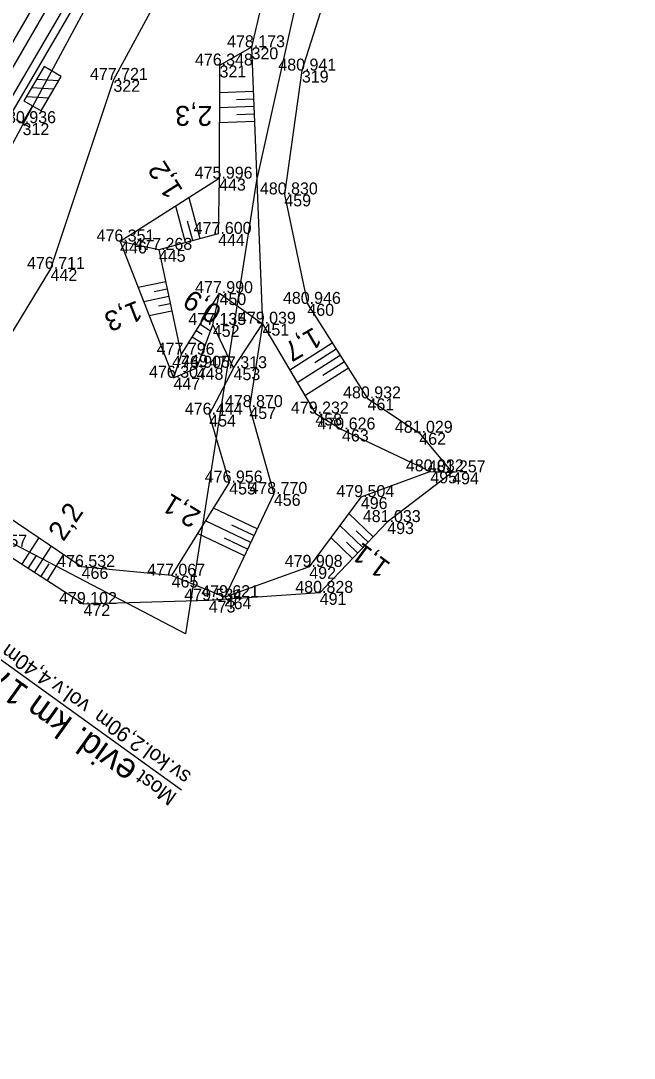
# Model space of a CAD drawing. Extents: x -1234191 to 23050, y -1290331 to -741191.
# Drawn here: x -864486.9 to -864425.4, y -1101503.4 to -1101399.4 of the extents above; entities that cross this region are included whole.
import ezdxf

# ---------------------------------------------------------------- set-up
doc = ezdxf.new("R2010")
doc.units = 0
for name, color, linetype in [('Vrstva 1', 7, 'Continuous'), ('Vrstva 18', 7, 'Continuous'), ('Vrstva 4', 7, 'Continuous'), ('Vrstva 48', 7, 'Continuous'), ('Vrstva 49', 7, 'Continuous'), ('Vrstva 53', 7, 'Continuous'), ('Vrstva 55', 7, 'Continuous'), ('Vrstva 60', 7, 'Continuous'), ('Vrstva 61', 7, 'Continuous'), ('Vrstva 7', 7, 'Continuous')]:
    doc.layers.add(name, color=color, linetype=linetype)

msp = doc.modelspace()

# ---------------------------------------------------------------- linework, layer by layer
at = {"layer": 'Vrstva 1'}
msp.add_lwpolyline([(-864438.45, -1101293.68), (-864445.42, -1101313.38), (-864452.9, -1101332.82), (-864460.67, -1101351.2), (-864471.32, -1101373.82), (-864482.48, -1101395.02), (-864494.11, -1101415.07), (-864504.07, -1101430.96), (-864513.69, -1101445.42), (-864527.39, -1101465.22), (-864539.35, -1101482.21), (-864541.69, -1101485.52), (-864563.06, -1101515.78), (-864582.17, -1101542.86), (-864597.09, -1101563.96), (-864604.42, -1101574.34), (-864621.95, -1101599.15), (-864625.83, -1101604.64), (-864632.37, -1101613.94)], dxfattribs=at)
at = {"layer": 'Vrstva 18'}
msp.add_line((-864470.76, -1101476.56), (-864511.74, -1101447), dxfattribs=at)
at = {"layer": 'Vrstva 4'}
for points in [[(-864325.26, -1101045.53), (-864328.48, -1101049.88), (-864342.89, -1101069.87), (-864356.86, -1101090.26), (-864369.37, -1101110.48), (-864381.95, -1101133.65), (-864392.87, -1101156.85), (-864402.02, -1101179.75), (-864406.32, -1101191.4), (-864413.14, -1101211.41), (-864419.57, -1101231.17), (-864427.01, -1101254.56), (-864433.1, -1101273.57), (-864439.88, -1101293.22), (-864446.72, -1101313.17), (-864454.13, -1101332.5), (-864461.91, -1101350.86), (-864472.5, -1101373.31), (-864483.69, -1101394.55), (-864495.24, -1101414.47), (-864505.34, -1101430.44), (-864511.47, -1101439.18)], [(-864322.92, -1101046.82), (-864326.22, -1101051.41), (-864340.68, -1101071.39), (-864354.43, -1101092.08), (-864366.78, -1101111.91), (-864379.67, -1101135.72), (-864390.3, -1101158.03), (-864399.57, -1101180.63), (-864403.88, -1101192.38), (-864410.47, -1101212.21), (-864416.94, -1101232.08), (-864424.39, -1101255.27), (-864430.58, -1101274.33), (-864437.15, -1101294.02), (-864444.14, -1101313.87), (-864451.61, -1101333.34), (-864459.42, -1101351.7), (-864470, -1101374.43), (-864481.33, -1101395.92), (-864492.95, -1101415.79), (-864502.87, -1101431.75), (-864508.55, -1101440.98)], [(-864436.56, -1101294.47), (-864443.5, -1101314.19), (-864451.03, -1101333.76), (-864458.64, -1101352.28), (-864469.32, -1101374.48), (-864480.8, -1101396.56), (-864492.21, -1101416.13), (-864502.08, -1101432.29), (-864507.59, -1101441.55)]]:
    msp.add_lwpolyline(points, dxfattribs=at)
at = {"layer": 'Vrstva 48'}
for p, q in [((-864463.57, -1101406.48), (-864466.96, -1101406.61)), ((-864463.54, -1101407.23), (-864465.25, -1101407.3)), ((-864463.51, -1101407.98), (-864466.97, -1101408.11)), ((-864463.48, -1101408.73), (-864465.22, -1101408.8)), ((-864463.45, -1101409.48), (-864466.97, -1101409.62)), ((-864468.9, -1101421.24), (-864470.01, -1101417.13)), ((-864470.35, -1101421.63), (-864471.34, -1101417.97)), ((-864469.62, -1101421.43), (-864470.15, -1101419.49)), ((-864472.35, -1101425.56), (-864475.11, -1101426.14)), ((-864472.2, -1101426.29), (-864473.51, -1101426.57)), ((-864472.04, -1101427.02), (-864474.55, -1101427.56)), ((-864471.73, -1101428.49), (-864474, -1101428.97)), ((-864471.89, -1101427.76), (-864473.08, -1101428.01)), ((-864469.28, -1101430.44), (-864468.69, -1101430.8)), ((-864468.88, -1101429.8), (-864467.84, -1101430.46)), ((-864469.68, -1101431.07), (-864468.38, -1101431.89)), ((-864455.64, -1101431.7), (-864459.91, -1101434.41)), ((-864455.24, -1101432.33), (-864457.38, -1101433.69)), ((-864454.84, -1101432.96), (-864459.15, -1101435.7)), ((-864454.43, -1101433.59), (-864456.6, -1101434.97)), ((-864454.03, -1101434.23), (-864458.39, -1101437)), ((-864463.17, -1101450.35), (-864467.57, -1101448.25)), ((-864451.53, -1101451.13), (-864453.99, -1101448.79)), ((-864463.82, -1101451.7), (-864468.36, -1101449.54)), ((-864463.5, -1101451.02), (-864465.73, -1101449.96)), ((-864452.57, -1101452.22), (-864454.89, -1101450)), ((-864486.77, -1101453.93), (-864485.07, -1101451.26)), ((-864464.46, -1101453.06), (-864469.15, -1101450.82)), ((-864464.14, -1101452.38), (-864466.45, -1101451.28)), ((-864453.6, -1101453.3), (-864455.79, -1101451.22)), ((-864452.05, -1101451.68), (-864453.24, -1101450.53)), ((-864485.51, -1101454.73), (-864483.82, -1101452.1)), ((-864453.08, -1101452.76), (-864454.21, -1101451.69)), ((-864486.14, -1101454.33), (-864485.29, -1101453)), ((-864484.25, -1101455.54), (-864482.58, -1101452.94)), ((-864484.88, -1101455.14), (-864484.04, -1101453.83))]:
    msp.add_line(p, q, dxfattribs=at)
at = {"layer": 'Vrstva 49'}
for p, q in [((-864463.74, -1101402.03), (-864462.64, -1101429.76)), ((-864473.03, -1101422.35), (-864476.92, -1101421.51)), ((-864467.62, -1101429.88), (-864466.95, -1101426.69)), ((-864465.54, -1101434.22), (-864462.64, -1101429.76)), ((-864470.8, -1101432.87), (-864471.57, -1101435.18)), ((-864445.81, -1101444.57), (-864443.62, -1101444.67))]:
    msp.add_line(p, q, dxfattribs=at)
for points in [[(-864318.9, -1101047.07), (-864321.58, -1101050.43), (-864338.68, -1101073.34), (-864355, -1101096.37), (-864364.81, -1101112.04), (-864377.07, -1101134.47), (-864387.54, -1101157.65), (-864397.55, -1101181.81), (-864401.23, -1101192.4), (-864408, -1101212.48), (-864414.72, -1101231.75), (-864422.33, -1101255.54), (-864428.47, -1101274.92), (-864431.06, -1101283.53), (-864431.68, -1101285.36), (-864435.53, -1101294.87), (-864442.03, -1101314.05), (-864449.65, -1101334.19), (-864457.91, -1101352.45), (-864468.69, -1101374.99), (-864479.64, -1101396.71), (-864490.45, -1101416.72), (-864500.69, -1101433.39), (-864507.42, -1101441.67)], [(-864320.66, -1101052.33), (-864337.93, -1101074.11), (-864354.14, -1101097.16), (-864363.96, -1101112.63), (-864376.02, -1101135.36), (-864386.18, -1101158.57), (-864398.31, -1101192.51), (-864405.5, -1101214.73), (-864411.8, -1101232.73), (-864421.34, -1101260.5), (-864426.01, -1101275.11), (-864433.75, -1101296), (-864440.52, -1101314.5), (-864447, -1101334.05), (-864449.9, -1101344.31), (-864455.17, -1101358.47), (-864463.43, -1101379.19), (-864477.59, -1101405.3), (-864483.89, -1101424.26), (-864492.76, -1101438.81), (-864498.81, -1101444.44), (-864501.85, -1101446.9), (-864503.7, -1101446.79), (-864503.85, -1101445.96)], [(-864427.99, -1101297.82), (-864435.99, -1101314.36), (-864440.32, -1101320.52), (-864442.49, -1101328.23), (-864441.96, -1101335.53), (-864443.65, -1101345.29), (-864447.57, -1101360.53), (-864450.76, -1101371.21), (-864449.85, -1101376.47), (-864458.69, -1101404.37), (-864460.45, -1101416.79), (-864458.14, -1101427.77), (-864452.11, -1101437.25), (-864446.92, -1101440.7), (-864443.62, -1101444.67), (-864450.13, -1101449.66), (-864456.9, -1101456.76), (-864468.03, -1101457.53), (-864480.59, -1101457.88), (-864489.59, -1101452.12), (-864497.51, -1101446.69), (-864501.67, -1101449.58), (-864504.99, -1101449.09), (-864503.7, -1101446.79)], [(-864455.17, -1101358.47), (-864458.58, -1101379.96), (-864463.74, -1101402.03), (-864466.95, -1101403.86), (-864466.99, -1101415.21), (-864476.92, -1101421.51), (-864471.57, -1101435.18), (-864469.24, -1101434.18), (-864467.62, -1101429.88), (-864465.54, -1101434.22), (-864467.98, -1101438.88), (-864465.98, -1101445.69), (-864471.75, -1101455.03), (-864480.78, -1101454.15), (-864491.58, -1101446.87), (-864498.81, -1101444.44)], [(-864466.99, -1101415.21), (-864467.09, -1101420.75), (-864473.03, -1101422.35), (-864470.8, -1101432.87), (-864466.95, -1101426.69), (-864462.64, -1101429.76), (-864463.96, -1101438.12), (-864461.5, -1101446.83), (-864466.43, -1101457.19), (-864471.75, -1101455.03)], [(-864462.64, -1101429.76), (-864457.34, -1101438.77), (-864454.67, -1101440.37), (-864445.81, -1101444.57), (-864452.78, -1101447.15), (-864457.95, -1101454.15), (-864466.43, -1101457.19)]]:
    msp.add_lwpolyline(points, dxfattribs=at)
at = {"layer": 'Vrstva 53'}
msp.add_lwpolyline([(-864422.69, -1101276.3), (-864437.09, -1101317.32), (-864441.47, -1101329.79), (-864449.01, -1101351.28), (-864463.25, -1101415.41), (-864470.37, -1101460.87), (-864497.03, -1101446.94), (-864523.91, -1101470.64), (-864527.06, -1101476.83), (-864532.4, -1101487.35), (-864533.94, -1101490.38), (-864515.88, -1101507.63), (-864533.94, -1101545.96), (-864537.96, -1101552.3), (-864581.14, -1101580.65), (-864642.06, -1101670.62), (-864682.87, -1101731.69), (-864747.95, -1101843.06)], dxfattribs=at)
at = {"layer": 'Vrstva 55'}
msp.add_lwpolyline([(-864422.69, -1101276.3), (-864449.01, -1101351.28), (-864463.25, -1101415.41), (-864470.37, -1101460.87), (-864497.03, -1101446.94), (-864523.91, -1101470.64), (-864533.94, -1101490.38), (-864515.88, -1101507.63), (-864533.94, -1101545.96), (-864537.96, -1101552.3), (-864581.14, -1101580.65), (-864642.06, -1101670.62), (-864682.87, -1101731.69), (-864747.95, -1101843.06)], dxfattribs=at)
at = {"layer": 'Vrstva 60'}
for p, q in [((-864463.74, -1101402.03), (-864463.74, -1101402.03)), ((-864466.95, -1101403.86), (-864466.95, -1101403.86)), ((-864458.69, -1101404.37), (-864458.69, -1101404.37)), ((-864477.59, -1101405.3), (-864477.59, -1101405.3)), ((-864486.7, -1101409.64), (-864486.7, -1101409.64)), ((-864466.99, -1101415.21), (-864466.99, -1101415.21)), ((-864460.45, -1101416.79), (-864460.45, -1101416.79)), ((-864467.09, -1101420.75), (-864467.09, -1101420.75)), ((-864476.92, -1101421.51), (-864476.92, -1101421.51)), ((-864473.03, -1101422.35), (-864473.03, -1101422.35)), ((-864483.89, -1101424.26), (-864483.89, -1101424.26)), ((-864466.95, -1101426.69), (-864466.95, -1101426.69)), ((-864458.14, -1101427.77), (-864458.14, -1101427.77)), ((-864467.62, -1101429.88), (-864467.62, -1101429.88)), ((-864462.64, -1101429.76), (-864462.64, -1101429.76)), ((-864470.8, -1101432.87), (-864470.8, -1101432.87)), ((-864469.24, -1101434.18), (-864469.24, -1101434.18)), ((-864465.54, -1101434.22), (-864465.54, -1101434.22)), ((-864471.57, -1101435.18), (-864471.57, -1101435.18)), ((-864452.11, -1101437.25), (-864452.11, -1101437.25)), ((-864467.98, -1101438.88), (-864467.98, -1101438.88)), ((-864463.96, -1101438.12), (-864463.96, -1101438.12)), ((-864457.34, -1101438.77), (-864457.34, -1101438.77)), ((-864454.67, -1101440.37), (-864454.67, -1101440.37)), ((-864446.92, -1101440.7), (-864446.92, -1101440.7)), ((-864445.81, -1101444.57), (-864445.81, -1101444.57)), ((-864443.62, -1101444.67), (-864443.62, -1101444.67)), ((-864465.98, -1101445.69), (-864465.98, -1101445.69)), ((-864461.5, -1101446.83), (-864461.5, -1101446.83)), ((-864452.78, -1101447.15), (-864452.78, -1101447.15)), ((-864450.13, -1101449.66), (-864450.13, -1101449.66)), ((-864480.78, -1101454.15), (-864480.78, -1101454.15)), ((-864457.95, -1101454.15), (-864457.95, -1101454.15)), ((-864471.75, -1101455.03), (-864471.75, -1101455.03)), ((-864468.03, -1101457.53), (-864468.03, -1101457.53)), ((-864466.43, -1101457.19), (-864466.43, -1101457.19)), ((-864456.9, -1101456.76), (-864456.9, -1101456.76)), ((-864480.59, -1101457.88), (-864480.59, -1101457.88))]:
    msp.add_line(p, q, dxfattribs=at)
at = {"layer": 'Vrstva 7'}
for p, q in [((-864485.3, -1101405.24), (-864483.07, -1101405.38)), ((-864483.57, -1101406.25), (-864485.81, -1101406.11)), ((-864486.31, -1101406.97), (-864484.08, -1101407.11)), ((-864487.35, -1101409.26), (-864486.05, -1101410.01))]:
    msp.add_line(p, q, dxfattribs=at)
msp.add_lwpolyline([(-864486.7, -1101409.64), (-864485.69, -1101407.91), (-864484.83, -1101408.41), (-864482.82, -1101404.95), (-864484.55, -1101403.95), (-864486.56, -1101407.41), (-864485.69, -1101407.91)], dxfattribs=at)

# ---------------------------------------------------------------- texts
at = {"layer": 'Vrstva 18'}
for s, height, rotation, p in [('evid. km 175,181', 2.5, 144.4439, (-864475.05, -1101474.1)), ('sv.kol.2,90m  vol.v.4,40m', 1.5, 144.5979, (-864469.69, -1101474.9)), ('Most', 1.5, 144.4439, (-864471.12, -1101476.97))]:
    msp.add_text(s, height=height, rotation=rotation, dxfattribs=at).set_placement(p)
at = {"layer": 'Vrstva 48'}
for s, rotation, p in [('2,3', 179.8082, (-864467.67, -1101407.92)), ('1,2', 122.3912, (-864470.56, -1101416.38)), ('0,9', 148.0847, (-864466.58, -1101428.21)), ('1,3', 201.3969, (-864475.21, -1101427.4)), ('1,7', 210.4469, (-864457.5, -1101430.05)), ('2,1', 148.3056, (-864468.69, -1101448.67)), ('2,2', 56.006, (-864482.61, -1101451.69)), ('1,1', 143.5476, (-864449.69, -1101453.85))]:
    msp.add_text(s, height=2, rotation=rotation, dxfattribs=at).set_placement(p)
at = {"layer": 'Vrstva 60'}
for s, p in [('320', (-864463.74, -1101403.24)), ('321', (-864466.95, -1101405.06)), ('319', (-864458.69, -1101405.57)), ('322', (-864477.59, -1101406.5)), ('312', (-864486.7, -1101410.84)), ('443', (-864466.99, -1101416.41)), ('459', (-864460.45, -1101417.99)), ('444', (-864467.09, -1101421.95)), ('446', (-864476.92, -1101422.71)), ('445', (-864473.03, -1101423.55)), ('442', (-864483.89, -1101425.46)), ('450', (-864466.95, -1101427.89)), ('460', (-864458.14, -1101428.97)), ('452', (-864467.62, -1101431.08)), ('451', (-864462.64, -1101430.96)), ('449', (-864470.8, -1101434.07)), ('448', (-864469.24, -1101435.38)), ('453', (-864465.54, -1101435.42)), ('447', (-864471.57, -1101436.38)), ('461', (-864452.11, -1101438.45)), ('454', (-864467.98, -1101440.08)), ('457', (-864463.96, -1101439.32)), ('458', (-864457.34, -1101439.97)), ('463', (-864454.67, -1101441.57)), ('462', (-864446.92, -1101441.9)), ('495', (-864445.81, -1101445.77)), ('494', (-864443.62, -1101445.87)), ('455', (-864465.98, -1101446.89)), ('456', (-864461.5, -1101448.03)), ('496', (-864452.78, -1101448.35)), ('493', (-864450.13, -1101450.86)), ('466', (-864480.78, -1101455.35)), ('492', (-864457.95, -1101455.35)), ('465', (-864471.75, -1101456.23)), ('491', (-864456.9, -1101457.96)), ('473', (-864468.03, -1101458.73)), ('464', (-864466.43, -1101458.39)), ('472', (-864480.59, -1101459.08))]:
    msp.add_text(s, height=1.2, dxfattribs=at).set_placement(p)
at = {"layer": 'Vrstva 61'}
for s, p in [('478.173', (-864466.19, -1101402.03)), ('476.348', (-864469.41, -1101403.86)), ('480.941', (-864461.05, -1101404.37)), ('477.721', (-864479.94, -1101405.3)), ('480.936', (-864489.15, -1101409.64)), ('475.996', (-864469.44, -1101415.21)), ('480.830', (-864462.9, -1101416.79)), ('476.351', (-864479.28, -1101421.51)), ('477.600', (-864469.54, -1101420.75)), ('477.268', (-864475.49, -1101422.35)), ('476.711', (-864486.25, -1101424.26)), ('477.990', (-864469.4, -1101426.69)), ('480.946', (-864460.59, -1101427.77)), ('479.039', (-864465.1, -1101429.76)), ('477.135', (-864470.08, -1101429.88)), ('477.796', (-864473.25, -1101432.87)), ('476.905', (-864471.7, -1101434.18)), ('477.313', (-864467.99, -1101434.22)), ('476.307', (-864474.02, -1101435.18)), ('478.870', (-864466.41, -1101438.12)), ('480.932', (-864454.56, -1101437.25)), ('476.444', (-864470.43, -1101438.88)), ('479.232', (-864459.79, -1101438.77)), ('479.626', (-864457.12, -1101440.37)), ('481.029', (-864449.37, -1101440.7)), ('480.032', (-864448.26, -1101444.57)), ('481.257', (-864446.07, -1101444.67)), ('476.956', (-864468.43, -1101445.69)), ('478.770', (-864463.95, -1101446.83)), ('479.504', (-864455.23, -1101447.15)), ('481.033', (-864452.58, -1101449.66)), ('477.657', (-864492.04, -1101452.12)), ('476.532', (-864483.23, -1101454.15)), ('479.908', (-864460.41, -1101454.15)), ('477.067', (-864474.2, -1101455.03)), ('480.828', (-864459.35, -1101456.76)), ('479.102', (-864483.04, -1101457.88)), ('479.534', (-864470.48, -1101457.53)), ('479.621', (-864468.79, -1101457.19))]:
    msp.add_text(s, height=1.2, dxfattribs=at).set_placement(p)

doc.saveas('drawing.dxf')
